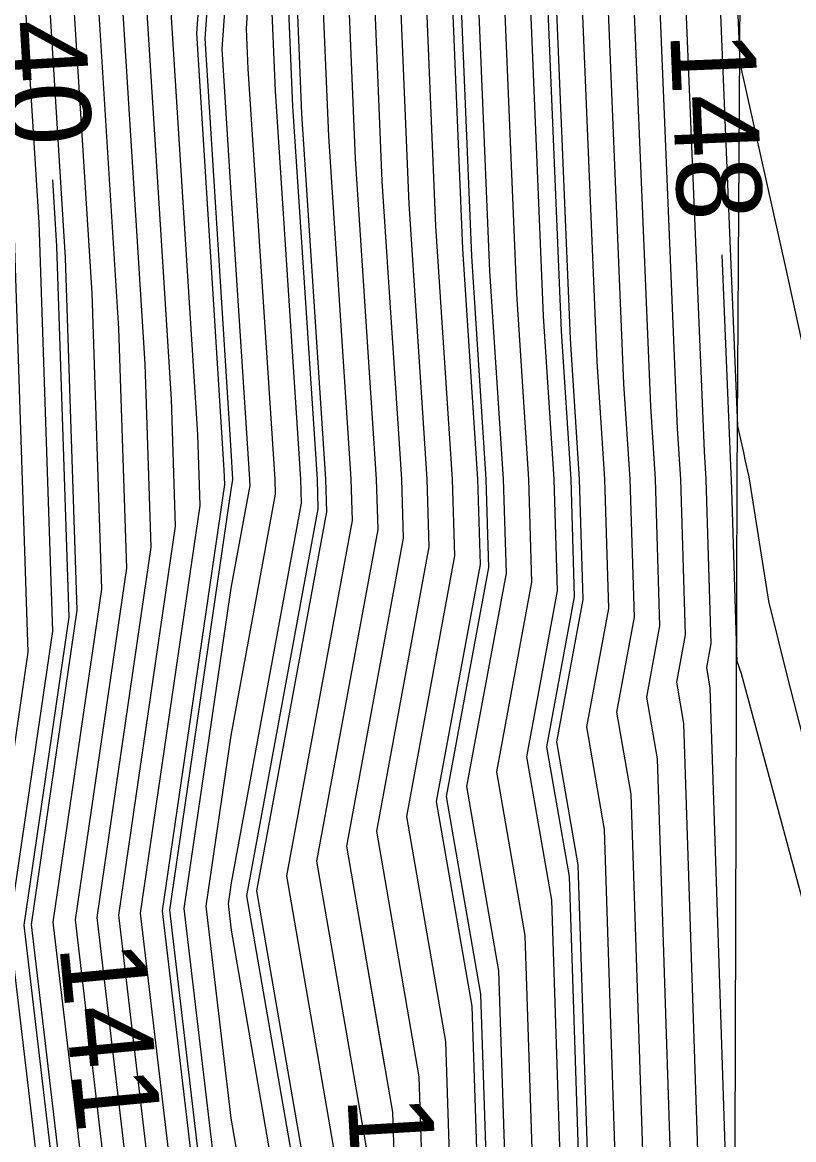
# Model space of a CAD drawing. Extents: x 2354170 to 2357230, y 866100 to 868290.
# Drawn here: x 2355315.06 to 2355333.22, y 867144.45 to 867170.77 of the extents above; entities that cross this region are included whole.
import ezdxf

# ---------------------------------------------------------------- set-up
doc = ezdxf.new("R2010")
doc.units = 0
for name, color, linetype in [('Default', 7, 'Continuous'), ('DTM Contours Major', 7, 'Continuous'), ('DTM Contours Major Text', 7, 'Continuous'), ('DTM Contours Minor', 7, 'Continuous'), ('Exist DTM QL2 LIDAR Elevation Point', 7, 'Continuous'), ('PH Exist DTM Breakline', 7, 'Continuous')]:
    doc.layers.add(name, color=color, linetype=linetype)

msp = doc.modelspace()

# ---------------------------------------------------------------- linework, layer by layer
at = {"layer": 'Default'}
for points in [[(2355314.971, 867143.235), (2355314.244, 867149.415), (2355315.196, 867155.938), (2355314.835, 867166.885), (2355314.423, 867173.445), (2355314.86, 867179.498), (2355314.847, 867179.864), (2355314.773, 867186.132), (2355314.383, 867197.348), (2355313.574, 867204.121), (2355313.17, 867209.822), (2355313.038, 867215.171), (2355312.292, 867228.164), (2355312.558, 867233.201), (2355311.85, 867238.378), (2355311.837, 867238.607), (2355311.524, 867243.226), (2355310.592, 867259.405), (2355310.154, 867264.138), (2355310.234, 867268.444), (2355309.62, 867272.329), (2355308.298, 867289.104)], [(2355315.534, 867142.872), (2355314.758, 867149.469), (2355315.775, 867156.432), (2355315.457, 867166.053), (2355315.017, 867173.078), (2355315.484, 867179.561), (2355315.473, 867179.882), (2355315.394, 867186.595), (2355315.05, 867196.473), (2355314.183, 867203.73), (2355313.75, 867209.838), (2355313.609, 867215.569), (2355312.925, 867227.493), (2355313.211, 867232.921), (2355312.448, 867238.498), (2355312.436, 867238.711), (2355312.099, 867243.688), (2355311.23, 867258.767), (2355310.756, 867263.885), (2355310.843, 867268.543), (2355310.179, 867272.744), (2355308.928, 867288.613)], [(2355316.661, 867142.147), (2355315.787, 867149.576), (2355316.932, 867157.418), (2355316.702, 867164.389), (2355316.203, 867172.345), (2355316.732, 867179.687), (2355316.724, 867179.919), (2355316.635, 867187.521), (2355316.384, 867194.723), (2355315.402, 867202.948), (2355314.911, 867209.871), (2355314.751, 867216.366), (2355314.189, 867226.152), (2355314.517, 867232.359), (2355313.644, 867238.739), (2355313.634, 867238.918), (2355313.248, 867244.611), (2355312.507, 867257.489), (2355311.961, 867263.379), (2355312.061, 867268.739), (2355311.297, 867273.574), (2355310.188, 867287.632)], [(2355310.819, 867287.141), (2355311.856, 867273.989), (2355312.67, 867268.837), (2355312.564, 867263.126), (2355313.145, 867256.85), (2355313.823, 867245.073), (2355314.233, 867239.021), (2355314.242, 867238.859), (2355315.17, 867232.079), (2355314.821, 867225.481), (2355315.322, 867216.765), (2355315.491, 867209.887), (2355316.011, 867202.557), (2355317.051, 867193.848), (2355317.255, 867187.984), (2355317.35, 867179.937), (2355317.356, 867179.749), (2355316.796, 867171.978), (2355317.324, 867163.557), (2355317.51, 867157.911), (2355316.301, 867149.63), (2355317.225, 867141.784)], [(2355318.352, 867141.058), (2355317.33, 867149.737), (2355318.668, 867158.898), (2355318.569, 867161.892), (2355317.982, 867171.245), (2355318.604, 867179.875), (2355318.601, 867179.973), (2355318.496, 867188.91), (2355318.385, 867192.098), (2355317.23, 867201.775), (2355316.652, 867209.92), (2355316.463, 867217.562), (2355316.086, 867224.139), (2355316.475, 867231.518), (2355315.438, 867239.1), (2355315.431, 867239.228), (2355314.973, 867245.996), (2355314.421, 867255.573), (2355313.768, 867262.62), (2355313.887, 867269.033), (2355312.974, 867274.818), (2355312.079, 867286.16)], [(2355318.915, 867140.695), (2355317.845, 867149.79), (2355319.246, 867159.391), (2355319.191, 867161.06), (2355318.576, 867170.878), (2355319.229, 867179.938), (2355319.227, 867179.991), (2355319.117, 867189.372), (2355319.052, 867191.223), (2355317.839, 867201.384), (2355317.232, 867209.936), (2355317.034, 867217.96), (2355316.718, 867223.468), (2355317.128, 867231.237), (2355316.036, 867239.221), (2355316.03, 867239.332), (2355315.547, 867246.458), (2355315.059, 867254.934), (2355314.371, 867262.367), (2355314.496, 867269.131), (2355313.533, 867275.233), (2355312.71, 867285.669)], [(2355323.491, 867281.075), (2355324.421, 867275.633), (2355325.75, 867264.678), (2355325.634, 867259.527), (2355326.197, 867254.692), (2355326.534, 867250.442), (2355326.711, 867234.078), (2355327.295, 867229.504), (2355327.384, 867225.757), (2355327.193, 867221.742), (2355327.297, 867217.727), (2355327.772, 867199.042), (2355328.032, 867195.324), (2355328.417, 867192.065), (2355328.492, 867190.003), (2355328.522, 867187.065), (2355328.327, 867183.805), (2355329.22, 867162.253), (2355329.368, 867160.009), (2355329.464, 867156.758), (2355329.051, 867154.522), (2355329.386, 867152.592), (2355330.194, 867127.834)], [(2355322.849, 867280.881), (2355323.865, 867274.931), (2355325.029, 867265.344), (2355324.899, 867259.59), (2355325.528, 867254.189), (2355325.904, 867249.44), (2355326.064, 867234.648), (2355326.716, 867229.545), (2355326.798, 867226.094), (2355326.583, 867221.596), (2355326.7, 867217.098), (2355327.137, 867199.936), (2355327.435, 867195.672), (2355327.876, 867191.934), (2355327.947, 867190.004), (2355327.981, 867186.619), (2355327.757, 867182.863), (2355328.589, 867162.783), (2355328.771, 867160.009), (2355328.861, 867156.965), (2355328.346, 867154.172), (2355328.763, 867151.759), (2355329.518, 867128.639)], [(2355321.564, 867280.494), (2355322.754, 867273.527), (2355323.585, 867266.678), (2355323.429, 867259.717), (2355324.189, 867253.182), (2355324.645, 867247.437), (2355324.77, 867235.788), (2355325.557, 867229.625), (2355325.625, 867226.767), (2355325.365, 867221.304), (2355325.507, 867215.841), (2355325.867, 867201.724), (2355326.241, 867196.367), (2355326.795, 867191.671), (2355326.856, 867190.005), (2355326.9, 867185.726), (2355326.616, 867180.979), (2355327.326, 867163.843), (2355327.578, 867160.009), (2355327.656, 867157.379), (2355326.934, 867153.47), (2355327.518, 867150.095), (2355328.166, 867130.25)], [(2355320.922, 867280.3), (2355322.199, 867272.824), (2355322.864, 867267.345), (2355322.693, 867259.78), (2355323.52, 867252.679), (2355324.015, 867246.436), (2355324.123, 867236.358), (2355324.978, 867229.665), (2355325.039, 867227.104), (2355324.756, 867221.158), (2355324.911, 867215.213), (2355325.231, 867202.618), (2355325.644, 867196.714), (2355326.255, 867191.54), (2355326.311, 867190.006), (2355326.359, 867185.28), (2355326.045, 867180.037), (2355326.694, 867164.373), (2355326.981, 867160.01), (2355327.053, 867157.585), (2355326.228, 867153.119), (2355326.896, 867149.263), (2355327.49, 867131.056)], [(2355320.279, 867280.106), (2355321.643, 867272.122), (2355322.142, 867268.012), (2355321.958, 867259.843), (2355322.851, 867252.176), (2355323.385, 867245.435), (2355323.477, 867236.927), (2355324.399, 867229.706), (2355324.453, 867227.441), (2355324.147, 867221.012), (2355324.314, 867214.584), (2355324.596, 867203.512), (2355325.047, 867197.062), (2355325.714, 867191.408), (2355325.765, 867190.006), (2355325.818, 867184.834), (2355325.475, 867179.095), (2355326.063, 867164.903), (2355326.384, 867160.01), (2355326.45, 867157.792), (2355325.522, 867152.769), (2355326.273, 867148.431), (2355326.814, 867131.861)], [(2355325.463, 867133.472), (2355325.029, 867146.767), (2355324.111, 867152.067), (2355325.244, 867158.205), (2355325.191, 867160.01), (2355324.8, 867165.963), (2355324.334, 867177.211), (2355324.736, 867183.941), (2355324.674, 867190.007), (2355324.633, 867191.145), (2355323.852, 867197.757), (2355323.325, 867205.299), (2355323.121, 867213.327), (2355322.929, 867220.721), (2355323.281, 867228.114), (2355323.241, 867229.786), (2355322.183, 867238.067), (2355322.125, 867243.432), (2355321.512, 867251.169), (2355320.487, 867259.97), (2355320.699, 867269.345), (2355320.532, 867270.718), (2355319.975, 867273.978), (2355319.122, 867279.381)], [(2355323.161, 867144.271), (2355321.993, 867151.015), (2355323.436, 867158.826), (2355323.401, 867160.011), (2355322.906, 867167.553), (2355322.622, 867174.385), (2355323.114, 867182.603), (2355323.038, 867190.009), (2355323.011, 867190.751), (2355322.061, 867198.799), (2355321.419, 867207.981), (2355321.331, 867211.442), (2355321.101, 867220.283), (2355321.522, 867229.124), (2355321.504, 867229.907), (2355320.243, 867239.777), (2355320.236, 867240.428), (2355319.975, 867243.717), (2355319.571, 867249.689), (2355319.526, 867250.463), (2355318.588, 867260.596), (2355318.759, 867269.818), (2355317.445, 867278.136)], [(2355322.539, 867143.439), (2355321.287, 867150.664), (2355322.833, 867159.032), (2355322.804, 867160.011), (2355322.274, 867168.083), (2355322.052, 867173.442), (2355322.573, 867182.156), (2355322.493, 867190.01), (2355322.471, 867190.62), (2355321.464, 867199.147), (2355320.784, 867208.875), (2355320.735, 867210.814), (2355320.492, 867220.137), (2355320.936, 867229.461), (2355320.925, 867229.947), (2355319.975, 867237.38), (2355319.625, 867239.943), (2355319.624, 867239.953), (2355318.996, 867249.227), (2355318.888, 867251.102), (2355317.985, 867260.849), (2355318.15, 867269.72), (2355316.886, 867277.722)], [(2355326.087, 867277.74), (2355327.915, 867262.677), (2355327.84, 867259.337), (2355328.205, 867256.202), (2355328.424, 867253.446), (2355328.651, 867232.368), (2355329.032, 867229.384), (2355329.142, 867224.747), (2355329.02, 867222.18), (2355329.087, 867219.612), (2355329.678, 867196.361), (2355329.824, 867194.282), (2355330.039, 867192.46), (2355330.128, 867190.001), (2355330.145, 867188.404), (2355330.039, 867186.632), (2355331.115, 867160.663), (2355331.158, 867160.008), (2355331.273, 867156.138), (2355331.169, 867155.574), (2355331.253, 867155.088), (2355331.825, 867137.57)], [(2355325.532, 867277.037), (2355327.194, 867263.344), (2355327.105, 867259.4), (2355327.536, 867255.699), (2355327.794, 867252.444), (2355328.004, 867232.938), (2355328.453, 867229.424), (2355328.556, 867225.084), (2355328.411, 867222.034), (2355328.49, 867218.984), (2355329.043, 867197.255), (2355329.226, 867194.629), (2355329.498, 867192.328), (2355329.583, 867190.002), (2355329.604, 867187.958), (2355329.468, 867185.69), (2355330.483, 867161.193), (2355330.561, 867160.008), (2355330.67, 867156.345), (2355330.463, 867155.224), (2355330.631, 867154.256), (2355331.545, 867126.222)], [(2355315.768, 867276.892), (2355316.932, 867269.524), (2355316.78, 867261.355), (2355317.612, 867252.379), (2355317.846, 867248.304), (2355318.426, 867239.746), (2355318.429, 867239.702), (2355319.74, 867230.114), (2355319.247, 867220.785), (2355319.318, 867219.554), (2355319.554, 867210.001), (2355319.975, 867204.058), (2355320.27, 867199.841), (2355321.39, 867190.357), (2355321.402, 867190.011), (2355321.492, 867181.264), (2355320.911, 867171.558), (2355321.011, 867169.143), (2355321.61, 867160.012), (2355321.627, 867159.446), (2355319.975, 867150.5), (2355319.903, 867150.005), (2355319.975, 867149.39), (2355321.294, 867141.775)], [(2355314.15, 867249.839), (2355314.398, 867245.534), (2355314.832, 867239.125), (2355314.84, 867238.98), (2355315.823, 867231.798), (2355315.454, 867224.81), (2355315.893, 867217.163), (2355316.072, 867209.903), (2355316.62, 867202.166), (2355317.718, 867192.973), (2355317.876, 867188.447), (2355317.975, 867179.955), (2355317.98, 867179.812), (2355317.389, 867171.611), (2355317.947, 867162.725), (2355318.089, 867158.405), (2355316.887, 867150.169)], [(2355323.59, 867146.224), (2355322.699, 867151.366), (2355324.039, 867158.619), (2355323.997, 867160.011), (2355323.537, 867167.023), (2355323.193, 867175.327), (2355323.655, 867183.049), (2355323.584, 867190.009), (2355323.552, 867190.882), (2355322.658, 867198.452), (2355322.055, 867207.087), (2355321.928, 867212.07), (2355321.71, 867220.429), (2355322.108, 867228.788), (2355322.083, 867229.867), (2355320.89, 867239.207), (2355320.866, 867241.429), (2355320.518, 867245.809)], [(2355319.975, 867140.539), (2355318.874, 867149.898), (2355319.975, 867157.441), (2355320.422, 867159.859), (2355320.417, 867160.012), (2355319.975, 867166.747), (2355319.762, 867170.144), (2355319.975, 867173.101), (2355320.41, 867180.371), (2355320.311, 867190.012), (2355320.308, 867190.094), (2355319.975, 867192.917), (2355319.057, 867200.602), (2355318.393, 867209.969), (2355318.176, 867218.757), (2355317.983, 867222.127), (2355318.434, 867230.676), (2355317.232, 867239.461)], [(2355320.672, 867140.943), (2355319.975, 867144.964), (2355319.388, 867149.951), (2355319.975, 867153.971), (2355321.024, 867159.653), (2355321.014, 867160.012), (2355320.38, 867169.673), (2355320.341, 867170.616), (2355320.951, 867180.818), (2355320.857, 867190.012), (2355320.849, 867190.225), (2355319.975, 867197.627), (2355319.666, 867200.211), (2355318.973, 867209.985), (2355318.747, 867219.156), (2355318.615, 867221.456), (2355319.087, 867230.395), (2355317.83, 867239.582)], [(2355324.787, 867134.278), (2355324.406, 867145.935), (2355323.405, 867151.717), (2355324.642, 867158.412), (2355324.594, 867160.011), (2355324.169, 867166.493), (2355323.763, 867176.269), (2355324.196, 867183.495), (2355324.129, 867190.008), (2355324.092, 867191.014), (2355323.255, 867198.104), (2355322.69, 867206.193), (2355322.525, 867212.699), (2355322.32, 867220.575), (2355322.694, 867228.451), (2355322.662, 867229.826), (2355321.536, 867238.637)], [(2355319.157, 867133.385), (2355319.495, 867139.815), (2355319.479, 867140.332), (2355318.359, 867149.844), (2355319.825, 867159.885), (2355319.814, 867160.228), (2355319.169, 867170.511), (2355319.853, 867180), (2355319.852, 867180.009), (2355319.737, 867189.835), (2355319.719, 867190.348), (2355318.448, 867200.993), (2355317.813, 867209.952), (2355317.605, 867218.359), (2355317.35, 867222.798), (2355317.781, 867230.956), (2355317.499, 867233.02)], [(2355321.656, 867131.6), (2355322.083, 867137.5), (2355321.916, 867142.607), (2355320.582, 867150.314), (2355322.23, 867159.239), (2355322.207, 867160.012), (2355321.643, 867168.613), (2355321.482, 867172.5), (2355322.032, 867181.71), (2355321.948, 867190.011), (2355321.93, 867190.488), (2355320.867, 867199.494), (2355320.149, 867209.768), (2355320.138, 867210.185), (2355319.975, 867216.457), (2355319.889, 867219.953), (2355319.88, 867220.114), (2355319.975, 867221.923), (2355320.35, 867229.798), (2355320.345, 867229.988), (2355320.195, 867231.165)], [(2355327.491, 867098.287), (2355327.412, 867099.843), (2355326.88, 867118.434), (2355326.054, 867122.272), (2355325.828, 867127.225), (2355325.801, 867128.001), (2355326.138, 867132.667), (2355325.651, 867147.599), (2355324.816, 867152.418), (2355325.847, 867157.999), (2355325.787, 867160.01), (2355325.432, 867165.433), (2355324.904, 867178.153), (2355325.277, 867184.388), (2355325.22, 867190.007), (2355325.174, 867191.277), (2355324.449, 867197.409), (2355324.414, 867197.918)], [(2355331.18, 867188.516), (2355331.955, 867169.806), (2355333.045, 867164.925), (2355333.381, 867163.372), (2355334.049, 867160.433), (2355334.174, 867159.636), (2355334.73, 867157.388), (2355335.416, 867156.67), (2355336.328, 867155.52), (2355336.597, 867155.267), (2355337.387, 867154.204), (2355338.159, 867153.097), (2355339.228, 867151.494), (2355339.548, 867151.036), (2355339.671, 867150.85), (2355340.655, 867149.458), (2355341.213, 867148.65), (2355342.468, 867147.01), (2355342.783, 867146.609), (2355342.938, 867146.343), (2355343.876, 867144.886), (2355344.385, 867144.582), (2355345.361, 867143.801)], [(2355327.42, 867185.823), (2355327.186, 867181.921), (2355327.957, 867163.313), (2355328.174, 867160.009), (2355328.259, 867157.172), (2355327.64, 867153.821), (2355328.141, 867150.927), (2355328.842, 867129.445), (2355328.666, 867127.011), (2355328.707, 867125.854), (2355328.823, 867123.301), (2355329.249, 867121.323), (2355329.964, 867096.354), (2355330.029, 867095.073), (2355330.066, 867093.896), (2355330.073, 867093.742), (2355330.12, 867092.652), (2355330.428, 867086.041)], [(2355318.5, 867083.553), (2355318.338, 867087.387), (2355318.094, 867091.884), (2355317.815, 867100.406), (2355317.811, 867100.824), (2355317.39, 867108.89), (2355316.199, 867115.318), (2355316.097, 867124.339), (2355315.858, 867131.465), (2355316.226, 867138.476), (2355316.098, 867142.51), (2355315.273, 867149.522), (2355316.353, 867156.925), (2355316.079, 867165.221), (2355315.61, 867172.711), (2355316.108, 867179.624), (2355316.098, 867179.9), (2355316.059, 867183.238)], [(2355329.5, 867170.216), (2355329.852, 867161.723), (2355329.964, 867160.008), (2355330.067, 867156.552), (2355329.757, 867154.873), (2355330.008, 867153.424), (2355330.87, 867127.028)], [(2355331.532, 867165.294), (2355331.746, 867160.133), (2355331.755, 867160.008), (2355331.876, 867155.931), (2355331.875, 867155.925), (2355331.875, 867155.92), (2355331.882, 867155.722), (2355331.985, 867155.431), (2355334.642, 867145.612), (2355335.543, 867144.521), (2355336.593, 867143.127)]]:
    msp.add_lwpolyline(points, dxfattribs=at)
at = {"layer": 'DTM Contours Major'}
for points in [[(2355327.144, 867116.348), (2355327.077, 867118.674), (2355326.285, 867122.358), (2355326.068, 867127.111), (2355326.04, 867127.918), (2355326.364, 867132.398), (2355325.859, 867147.877), (2355325.052, 867152.535), (2355326.048, 867157.93), (2355325.986, 867160.01), (2355325.642, 867165.256), (2355325.095, 867178.467), (2355325.457, 867184.536), (2355325.402, 867190.007), (2355325.354, 867191.321), (2355324.648, 867197.293), (2355324.172, 867204.107), (2355323.917, 867214.165), (2355323.869, 867215.979)], [(2355319.006, 867067.355), (2355318.875, 867069.281), (2355318.823, 867070.248), (2355318.495, 867078.977), (2355318.153, 867087.091), (2355317.882, 867092.096), (2355317.608, 867100.444), (2355317.604, 867100.902), (2355317.191, 867108.804), (2355316.025, 867115.101), (2355315.918, 867124.539), (2355315.684, 867131.527), (2355316.045, 867138.401), (2355315.91, 867142.631), (2355315.101, 867149.505), (2355316.16, 867156.76), (2355315.872, 867165.498), (2355315.774, 867167.058)]]:
    msp.add_lwpolyline(points, dxfattribs=at)
at = {"layer": 'DTM Contours Minor'}
for points in [[(2355324.133, 867281.269), (2355324.976, 867276.335), (2355326.472, 867264.011), (2355326.37, 867259.464), (2355326.867, 867255.195), (2355327.164, 867251.443), (2355327.357, 867233.508), (2355327.874, 867229.464), (2355327.97, 867225.421), (2355327.802, 867221.888), (2355327.894, 867218.355), (2355328.408, 867198.148), (2355328.629, 867194.977), (2355328.958, 867192.197), (2355329.037, 867190.002), (2355329.063, 867187.511), (2355328.898, 867184.748), (2355329.852, 867161.723), (2355329.964, 867160.008), (2355330.067, 867156.552), (2355329.757, 867154.873), (2355330.008, 867153.424), (2355330.87, 867127.028)], [(2355324.111, 867135.083), (2355323.784, 867145.103), (2355322.699, 867151.366), (2355324.039, 867158.619), (2355323.997, 867160.011), (2355323.537, 867167.023), (2355323.193, 867175.327), (2355323.655, 867183.049), (2355323.584, 867190.009), (2355323.552, 867190.882), (2355322.658, 867198.452), (2355322.055, 867207.087), (2355321.928, 867212.07), (2355321.71, 867220.429), (2355322.108, 867228.788), (2355322.083, 867229.867), (2355320.89, 867239.207), (2355320.866, 867241.429), (2355320.173, 867250.163), (2355319.975, 867251.867), (2355319.19, 867260.343), (2355319.368, 867269.916), (2355318.004, 867278.551)], [(2355319.666, 867140.211), (2355318.531, 867149.862), (2355319.975, 867159.755), (2355320.02, 867159.997), (2355320.019, 867160.012), (2355319.975, 867160.686), (2355319.366, 867170.389), (2355319.975, 867178.832), (2355320.049, 867180.074), (2355319.975, 867187.345), (2355319.944, 867189.99), (2355319.942, 867190.056), (2355318.651, 867200.863), (2355318.006, 867209.958), (2355317.796, 867218.492), (2355317.561, 867222.574), (2355317.999, 867230.863), (2355316.834, 867239.381)], [(2355325.602, 867232.271), (2355325.944, 867229.598), (2355326.016, 867226.543), (2355325.771, 867221.402), (2355325.905, 867216.26), (2355326.29, 867201.128), (2355326.639, 867196.135), (2355327.156, 867191.759), (2355327.22, 867190.004), (2355327.26, 867186.024), (2355326.996, 867181.607), (2355327.747, 867163.49), (2355327.975, 867160.009), (2355328.058, 867157.241), (2355327.404, 867153.704), (2355327.933, 867150.65), (2355328.617, 867129.713)], [(2355331.013, 867182.731), (2355331.903, 867161.255), (2355332.042, 867160.633), (2355332.084, 867160.436), (2355332.17, 867160.062), (2355332.629, 867157.136), (2355333.068, 867155.36), (2355334.67, 867149.13), (2355334.755, 867149.048), (2355334.917, 867148.84), (2355335.253, 867148.704), (2355335.991, 867147.64), (2355336.808, 867146.523), (2355337.708, 867145.249), (2355338.374, 867144.36)], [(2355317.974, 867180.04), (2355317.975, 867179.955), (2355317.98, 867179.812), (2355317.389, 867171.611), (2355317.947, 867162.725), (2355318.089, 867158.405), (2355316.816, 867149.683), (2355317.788, 867141.421)], [(2355321.709, 867142.33), (2355320.346, 867150.197), (2355322.029, 867159.308), (2355322.008, 867160.012), (2355321.432, 867168.79), (2355321.291, 867172.186), (2355321.542, 867176.376)]]:
    msp.add_lwpolyline(points, dxfattribs=at)
at = {"layer": 'Exist DTM QL2 LIDAR Elevation Point'}
for p, q in [((2355319.975, 867170.013), (2355319.975, 867170.013)), ((2355319.975, 867160.012), (2355319.975, 867160.012)), ((2355319.975, 867150.012), (2355319.975, 867150.012))]:
    msp.add_line(p, q, dxfattribs=at)
at = {"layer": 'PH Exist DTM Breakline'}
msp.add_lwpolyline([(2355331.788, 867125.933), (2355331.895, 867160.008), (2355332.095, 867192.96), (2355332.294, 867229.157), (2355331.909, 867258.987), (2355330.369, 867283.152), (2355328.116, 867300.229), (2355326.882, 867312.866), (2355326.195, 867321.329), (2355324.13, 867330.223), (2355321.362, 867341.792), (2355317.99, 867347.937), (2355314.379, 867355.251), (2355307.342, 867366.532), (2355301.326, 867373.683), (2355295.488, 867379.25), (2355288.031, 867384.762), (2355286.14, 867386.551), (2355286.514, 867387.031), (2355286.635, 867388.655), (2355285.418, 867389.374), (2355282.861, 867389.676), (2355280.46, 867391.235)], dxfattribs=at)

# ---------------------------------------------------------------- texts
at = {"layer": 'Default'}
for s, rotation, p in [('148', 272.3732, (2355330.315, 867170.524)), ('141', 275.494, (2355315.928, 867149.023)), ('144', 273.3747, (2355322.712, 867145.454))]:
    msp.add_text(s, height=2, rotation=rotation, dxfattribs=at).set_placement(p)
at = {"layer": 'DTM Contours Major Text'}
msp.add_text('140', height=2, rotation=273.3158, dxfattribs=at).set_placement((2355314.456, 867172.266))

doc.saveas('drawing.dxf')
